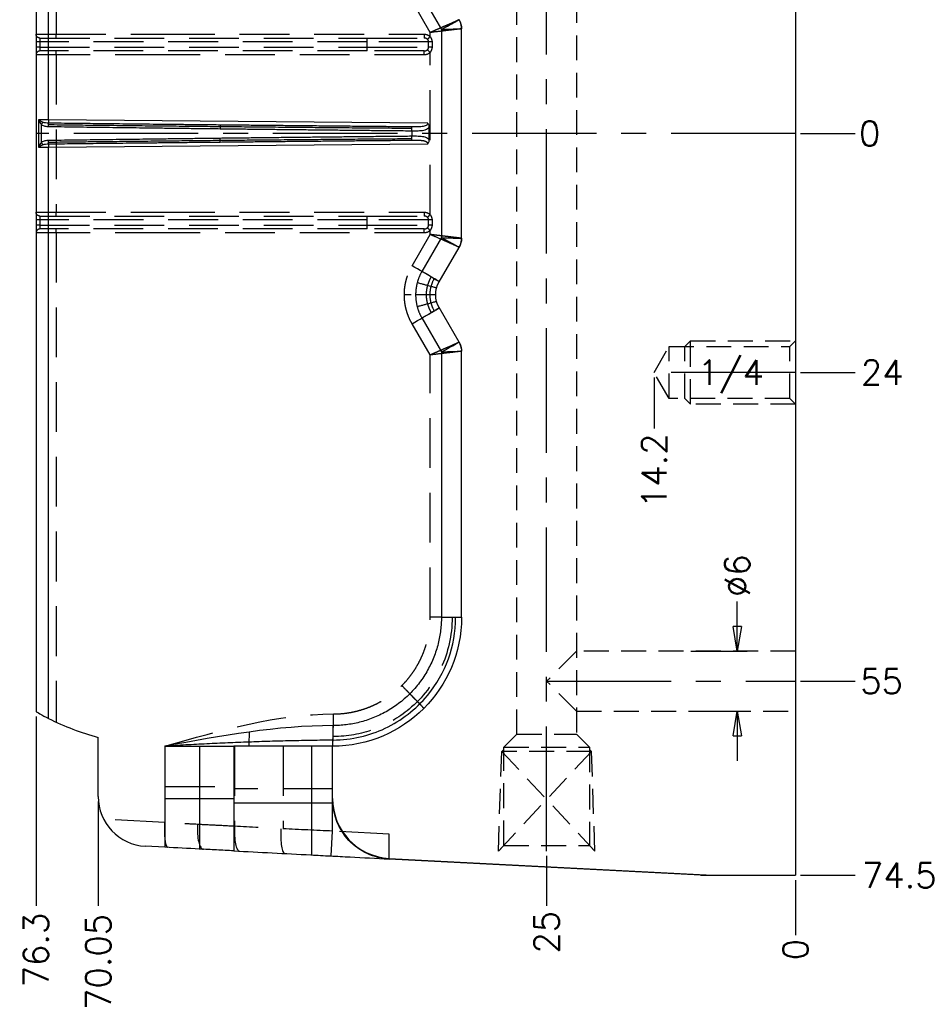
# Model space of a CAD drawing. Extents: x 2651 to 11825, y -3833 to 1075.
# Tile 413 of 656: x 5239 to 5331, y -3685 to -3586. Entities that reach past the tile are written whole.
import ezdxf
from ezdxf.enums import TextEntityAlignment as Align

# ---------------------------------------------------------------- set-up
doc = ezdxf.new("R2010")
doc.units = 0
doc.header["$LTSCALE"] = 10
for name, pattern in [('CENTER', [2, 1.25, -0.25, 0.25, -0.25]), ('DASHED', [0.75, 0.5, -0.25]), ('HIDDEN', [0.375, 0.25, -0.125])]:
    doc.linetypes.add(name, pattern=pattern)
doc.layers.get('0').update_dxf_attribs({"linetype": 'CONTINUOUS'})
doc.layers.get('Defpoints').update_dxf_attribs({"linetype": 'CONTINUOUS'})
for name, color, linetype in [('114', 7, 'CONTINUOUS'), ('CEN', 1, 'CENTER'), ('COOL', 150, 'HIDDEN'), ('DIM', 3, 'CONTINUOUS'), ('HIDDEN', 6, 'HIDDEN'), ('TEXT', 4, 'CONTINUOUS')]:
    doc.layers.add(name, color=color, linetype=linetype)
doc.styles.get("Standard").update_dxf_attribs({"font": 'romans.shx'})
doc.dimstyles.new('1-1', dxfattribs={"dimtxt": 2.5, "dimasz": 2.5, "dimexe": 1, "dimexo": 0.5, "dimtad": 0, "dimrnd": 1.38778e-17, "dimzin": 9, "dimdsep": 46, "dimtxsty": 'Standard', "dimblk": 'CLOSED', "dimcen": 0, "dimclrd": 3, "dimclre": 3, "dimclrt": 3, "dimazin": 2, "dimtfac": 0.75, "dimtofl": 0, "dimtmove": 0, "dimatfit": 3, "dimfxl": 0, "dimtolj": 1, "dimarcsym": 0})

# ---------------------------------------------------------------- blocks, each defined once
blk = doc.blocks.new('*D921')
at = {"layer": 'Defpoints', "color": 0}
for p in [(5316.986, -3597.858), (5316.986, -3597.858), (5322.986, -3597.858)]:
    blk.add_point(p, dxfattribs=at)
at = {"layer": 'DIM', "color": 3, "lineweight": -2}
blk.add_line((5317.486, -3597.858), (5322.986, -3597.858), dxfattribs=at)
at = {"layer": 'DIM', "color": 3, "insert": (5324.444, -3597.858), "char_height": 2.5, "attachment_point": 5}
blk.add_mtext('\\A1;0', dxfattribs=at)
blk = doc.blocks.new('_Closed')
at = {"color": 0, "linetype": 'ByBlock', "lineweight": -2}
for p, q in [((-1, 0.167), (0, 0)), ((-1, 0.167), (-1, -0.167)), ((0, 0), (-1, -0.167)), ((0, 0), (-1, 0))]:
    blk.add_line(p, q, dxfattribs=at)
blk = doc.blocks.new('*D922')
at = {"layer": 'Defpoints', "color": 0}
for p in [(5316.986, -3559.858), (5322.986, -3559.858), (5316.986, -3597.858)]:
    blk.add_point(p, dxfattribs=at)
at = {"layer": 'DIM', "color": 3, "lineweight": -2}
blk.add_line((5317.486, -3559.858), (5322.986, -3559.858), dxfattribs=at)
at = {"layer": 'DIM', "color": 3, "insert": (5325.635, -3559.858), "char_height": 2.5, "attachment_point": 5}
blk.add_mtext('\\A1;38', dxfattribs=at)
blk = doc.blocks.new('*D923')
at = {"layer": 'Defpoints', "color": 0}
for p in [(5316.986, -3542.858), (5322.986, -3542.858), (5316.986, -3597.858)]:
    blk.add_point(p, dxfattribs=at)
at = {"layer": 'DIM', "color": 3, "lineweight": -2}
blk.add_line((5317.486, -3542.858), (5322.986, -3542.858), dxfattribs=at)
at = {"layer": 'DIM', "color": 3, "insert": (5325.635, -3542.858), "char_height": 2.5, "attachment_point": 5}
blk.add_mtext('\\A1;55', dxfattribs=at)
blk = doc.blocks.new('*D924')
at = {"layer": 'Defpoints', "color": 0}
for p in [(5316.986, -3523.358), (5322.986, -3523.358), (5316.986, -3597.858)]:
    blk.add_point(p, dxfattribs=at)
at = {"layer": 'DIM', "color": 3, "lineweight": -2}
blk.add_line((5317.486, -3523.358), (5322.986, -3523.358), dxfattribs=at)
at = {"layer": 'DIM', "color": 3, "insert": (5327.42, -3523.358), "char_height": 2.5, "attachment_point": 5}
blk.add_mtext('\\A1;74.5', dxfattribs=at)
blk = doc.blocks.new('*D925')
at = {"layer": 'Defpoints', "color": 0}
for p in [(5316.986, -3597.858), (5316.986, -3621.858), (5322.986, -3621.858)]:
    blk.add_point(p, dxfattribs=at)
at = {"layer": 'DIM', "color": 3, "lineweight": -2}
blk.add_line((5317.486, -3621.858), (5322.986, -3621.858), dxfattribs=at)
at = {"layer": 'DIM', "color": 3, "insert": (5325.694, -3621.858), "char_height": 2.5, "attachment_point": 5}
blk.add_mtext('\\A1;24', dxfattribs=at)
blk = doc.blocks.new('*D926')
at = {"layer": 'Defpoints', "color": 0}
for p in [(5316.986, -3597.858), (5316.986, -3652.858), (5322.986, -3652.858)]:
    blk.add_point(p, dxfattribs=at)
at = {"layer": 'DIM', "color": 3, "lineweight": -2}
blk.add_line((5317.486, -3652.858), (5322.986, -3652.858), dxfattribs=at)
at = {"layer": 'DIM', "color": 3, "insert": (5325.635, -3652.858), "char_height": 2.5, "attachment_point": 5}
blk.add_mtext('\\A1;55', dxfattribs=at)
blk = doc.blocks.new('*D927')
at = {"layer": 'Defpoints', "color": 0}
for p in [(5316.986, -3597.858), (5316.986, -3672.358), (5322.986, -3672.358)]:
    blk.add_point(p, dxfattribs=at)
at = {"layer": 'DIM', "color": 3, "lineweight": -2}
blk.add_line((5317.486, -3672.358), (5322.986, -3672.358), dxfattribs=at)
at = {"layer": 'DIM', "color": 3, "insert": (5327.42, -3672.358), "char_height": 2.5, "attachment_point": 5}
blk.add_mtext('\\A1;74.5', dxfattribs=at)
blk = doc.blocks.new('*D928')
at = {"layer": 'Defpoints', "color": 0}
for p in [(5316.986, -3597.858), (5316.986, -3672.358), (5316.986, -3678.358)]:
    blk.add_point(p, dxfattribs=at)
at = {"layer": 'DIM', "color": 3, "lineweight": -2}
blk.add_line((5316.986, -3672.858), (5316.986, -3678.358), dxfattribs=at)
at = {"layer": 'DIM', "color": 3, "insert": (5316.986, -3679.816), "char_height": 2.5, "attachment_point": 5, "rotation": 90}
blk.add_mtext('\\A1;0', dxfattribs=at)
blk = doc.blocks.new('*D929')
at = {"layer": 'Defpoints', "color": 0}
for p in [(5316.986, -3597.858), (5291.986, -3669.915), (5291.986, -3675.426)]:
    blk.add_point(p, dxfattribs=at)
at = {"layer": 'DIM', "color": 3, "lineweight": -2}
blk.add_line((5291.986, -3670.415), (5291.986, -3675.426), dxfattribs=at)
at = {"layer": 'DIM', "color": 3, "insert": (5291.986, -3678.075), "char_height": 2.5, "attachment_point": 5, "rotation": 90}
blk.add_mtext('\\A1;25', dxfattribs=at)
blk = doc.blocks.new('*D930')
at = {"layer": 'Defpoints', "color": 0}
for p in [(5316.986, -3597.858), (5246.933, -3664.442), (5246.933, -3675.426)]:
    blk.add_point(p, dxfattribs=at)
at = {"layer": 'DIM', "color": 3, "lineweight": -2}
blk.add_line((5246.933, -3664.942), (5246.933, -3675.426), dxfattribs=at)
at = {"layer": 'DIM', "color": 3, "insert": (5246.933, -3681.051), "char_height": 2.5, "attachment_point": 5, "rotation": 90}
blk.add_mtext('\\A1;70.05', dxfattribs=at)
blk = doc.blocks.new('*D931')
at = {"layer": 'Defpoints', "color": 0}
for p in [(5316.986, -3597.858), (5240.682, -3655.917), (5240.682, -3675.426)]:
    blk.add_point(p, dxfattribs=at)
at = {"layer": 'DIM', "color": 3, "lineweight": -2}
blk.add_line((5240.682, -3656.417), (5240.682, -3675.426), dxfattribs=at)
at = {"layer": 'DIM', "color": 3, "insert": (5240.682, -3679.861), "char_height": 2.5, "attachment_point": 5, "rotation": 90}
blk.add_mtext('\\A1;76.3', dxfattribs=at)
blk = doc.blocks.new('*D932')
at = {"layer": 'Defpoints', "color": 0}
for p in [(5316.986, -3597.858), (5302.785, -3621.858), (5302.785, -3627.47)]:
    blk.add_point(p, dxfattribs=at)
at = {"layer": 'DIM', "color": 3, "lineweight": -2}
blk.add_line((5302.785, -3622.358), (5302.785, -3627.47), dxfattribs=at)
at = {"layer": 'DIM', "color": 3, "insert": (5302.785, -3631.726), "char_height": 2.5, "attachment_point": 5, "rotation": 90}
blk.add_mtext('\\A1;14.2', dxfattribs=at)
blk = doc.blocks.new('*D933')
at = {"layer": 'Defpoints', "color": 0}
for p in [(5305.986, -3649.858), (5305.986, -3655.858), (5311.136, -3655.858)]:
    blk.add_point(p, dxfattribs=at)
at = {"layer": 'DIM', "color": 3, "lineweight": -2}
for p, q in [((5311.136, -3647.358), (5311.136, -3644.858)), ((5306.486, -3649.858), (5312.136, -3649.858)), ((5306.486, -3655.858), (5312.136, -3655.858)), ((5311.136, -3658.358), (5311.136, -3660.858))]:
    blk.add_line(p, q, dxfattribs=at)
at = {"layer": 'DIM', "color": 3, "lineweight": -2, "xscale": 2.5, "yscale": 2.5, "zscale": 2.5}
for p, rotation in [((5311.136, -3649.858), 270), ((5311.136, -3655.858), 90)]:
    blk.add_blockref('_Closed', p, dxfattribs=dict(at, rotation=rotation))
at = {"layer": 'DIM', "color": 3, "insert": (5311.136, -3642.269), "char_height": 2.5, "attachment_point": 5, "rotation": 90}
blk.add_mtext('\\A1;%%c6', dxfattribs=at)

msp = doc.modelspace()

# ---------------------------------------------------------------- linework, layer by layer
at = {"layer": '114', "color": 7, "linetype": 'Continuous'}
for p, q in [((5316.986, -3523.358), (5316.986, -3672.358)), ((5240.684, -3539.797), (5240.684, -3655.918)), ((5283.432, -3608.383), (5283.432, -3587.333)), ((5280.194, -3598.509), (5280.194, -3597.207)), ((5281.189, -3612.755), (5283.189, -3609.29)), ((5280.841, -3614.05), (5278.823, -3614.05)), ((5283.189, -3618.811), (5281.189, -3615.346)), ((5283.432, -3646.435), (5283.432, -3619.718)), ((5246.933, -3664.442), (5246.933, -3658.507)), ((5253.638, -3659.389), (5253.638, -3669.538)), ((5257.094, -3659.389), (5257.094, -3669.719)), ((5268.365, -3659.389), (5268.365, -3670.31)), ((5270.478, -3664.655), (5270.478, -3659.389)), ((5270.478, -3664.719), (5270.478, -3664.655)), ((5253.638, -3669.538), (5251.671, -3669.435)), ((5276.165, -3670.655), (5308.652, -3672.358)), ((5307.445, -3672.358), (5276.165, -3670.719)), ((5307.445, -3672.358), (5308.652, -3672.358)), ((5308.652, -3672.358), (5316.986, -3672.358))]:
    msp.add_line(p, q, dxfattribs=at)
at = {"layer": '114', "color": 6, "linetype": 'DASHED'}
for p, q in [((5242.702, -3538.748), (5242.702, -3587.883)), ((5280.279, -3587.715), (5278.469, -3584.58)), ((5240.684, -3587.883), (5242.702, -3587.883)), ((5241.073, -3588.272), (5273.96, -3588.272)), ((5242.702, -3587.887), (5253.638, -3587.887)), ((5273.96, -3588.272), (5279.692, -3588.272)), ((5280.279, -3588.133), (5280.279, -3587.715)), ((5241.066, -3588.661), (5240.684, -3588.661)), ((5241.066, -3589.179), (5240.684, -3589.179)), ((5273.967, -3588.661), (5241.066, -3588.661)), ((5241.066, -3588.661), (5241.066, -3589.179)), ((5241.066, -3589.179), (5273.967, -3589.179)), ((5273.967, -3589.179), (5273.967, -3588.661)), ((5280.129, -3588.661), (5273.967, -3588.661)), ((5273.967, -3589.179), (5280.129, -3589.179)), ((5280.129, -3589.179), (5280.129, -3588.661)), ((5280.472, -3588.661), (5280.129, -3588.661)), ((5280.472, -3589.179), (5280.129, -3589.179)), ((5280.472, -3588.661), (5280.472, -3589.179)), ((5242.702, -3589.956), (5240.684, -3589.956)), ((5273.96, -3589.567), (5241.073, -3589.567)), ((5253.638, -3589.952), (5242.702, -3589.952)), ((5242.702, -3589.956), (5242.702, -3605.76)), ((5279.692, -3589.567), (5273.96, -3589.567)), ((5280.279, -3606.009), (5280.279, -3589.707)), ((5240.684, -3605.76), (5242.702, -3605.76)), ((5241.073, -3606.149), (5273.96, -3606.149)), ((5242.702, -3605.764), (5253.638, -3605.764)), ((5273.96, -3606.149), (5279.692, -3606.149)), ((5241.066, -3606.537), (5240.684, -3606.537)), ((5241.066, -3607.055), (5240.684, -3607.055)), ((5273.967, -3606.537), (5241.066, -3606.537)), ((5241.066, -3606.537), (5241.066, -3607.055)), ((5241.066, -3607.055), (5273.967, -3607.055)), ((5273.967, -3607.055), (5273.967, -3606.537)), ((5280.129, -3606.537), (5273.967, -3606.537)), ((5273.967, -3607.055), (5280.129, -3607.055)), ((5280.129, -3607.055), (5280.129, -3606.537)), ((5280.472, -3606.537), (5280.129, -3606.537)), ((5280.472, -3607.055), (5280.129, -3607.055)), ((5280.472, -3606.537), (5280.472, -3607.055)), ((5242.702, -3607.833), (5240.684, -3607.833)), ((5273.96, -3607.444), (5241.073, -3607.444)), ((5253.638, -3607.829), (5242.702, -3607.829)), ((5242.702, -3607.833), (5242.702, -3656.968)), ((5279.692, -3607.444), (5273.96, -3607.444)), ((5278.469, -3611.136), (5280.279, -3608.001)), ((5280.279, -3608.001), (5280.279, -3607.583)), ((5283.189, -3609.29), (5283.189, -3609.29)), ((5280.279, -3620.1), (5278.469, -3616.965)), ((5280.279, -3646.435), (5280.279, -3620.1)), ((5281.414, -3646.435), (5280.279, -3646.435)), ((5257.111, -3659.389), (5257.111, -3667.255)), ((5260.629, -3659.389), (5260.629, -3667.435)), ((5265.521, -3659.389), (5265.521, -3667.684)), ((5270.478, -3667.917), (5270.478, -3664.718)), ((5253.638, -3667.038), (5247.479, -3666.715)), ((5270.347, -3670.414), (5270.478, -3667.917)), ((5276.165, -3668.215), (5270.478, -3667.917)), ((5276.165, -3670.655), (5276.165, -3668.215))]:
    msp.add_line(p, q, dxfattribs=at)
at = {"layer": '114', "color": 253, "linetype": 'Continuous'}
for p, q in [((5241.946, -3596.488), (5241.946, -3539.115)), ((5279.448, -3583.997), (5281.414, -3587.402)), ((5281.414, -3587.402), (5281.414, -3608.313)), ((5240.919, -3596.482), (5240.919, -3599.234)), ((5241.23, -3598.732), (5241.23, -3596.984)), ((5280.034, -3596.82), (5241.946, -3596.488)), ((5278.428, -3597.579), (5278.428, -3598.137)), ((5241.946, -3599.228), (5280.034, -3598.896)), ((5241.946, -3656.601), (5241.946, -3599.228)), ((5281.414, -3608.313), (5279.448, -3611.719)), ((5279.448, -3616.382), (5281.414, -3619.787)), ((5281.414, -3619.787), (5281.414, -3646.435)), ((5281.414, -3646.435), (5283.432, -3646.435)), ((5260.552, -3659.389), (5260.552, -3669.9)), ((5276.165, -3670.655), (5276.165, -3670.719))]:
    msp.add_line(p, q, dxfattribs=at)
at = {"layer": '114', "color": 7, "linetype": 'Continuous', "extrusion": (0, 0, -1)}
for centre, radius, start, end in [((-5281.619, -3587.333), 1.814, 150, 180), ((-5281.619, -3608.383), 1.814, 180, 210), ((-5283.432, -3614.05), 2.591, 330, 30), ((-5270.478, -3646.435), 12.954, 180, 270)]:
    msp.add_arc(centre, radius, start, end, dxfattribs=at)
at = {"layer": '114', "color": 6, "linetype": 'DASHED', "extrusion": (0, 0, -1)}
for centre in [(-5241.073, -3587.883), (-5241.073, -3605.76)]:
    msp.add_arc(centre, 0.389, 270, 0, dxfattribs=at)
at = {"layer": '114', "color": 6, "linetype": 'DASHED'}
for centre in [(5241.073, -3589.956), (5241.073, -3607.833)]:
    msp.add_arc(centre, 0.389, 90, 180, dxfattribs=at)
at = {"layer": '114', "color": 7, "linetype": 'Continuous'}
for centre, radius, start, end in [((5253.638, -3633.481), 25.908, 243.17231, 255), ((5251.933, -3664.442), 5, 180, 267)]:
    msp.add_arc(centre, radius, start, end, dxfattribs=at)
at = {"layer": '114', "color": 6, "linetype": 'DASHED'}
for centre, major_axis, ratio, start_param, end_param in [((5281.619, -3587.333), (1.814, 0), 0.999975, 0, 0.523564), ((5273.96, -3588.661), (0, -0.389), 0.017452, 1.570796, 3.141593), ((5280.289, -3588.133), (-0.28, -0.27), 0.01818, 4.731227, 6.093346), ((5273.96, -3589.179), (0, 0.389), 0.017452, 3.141593, 4.712389), ((5280.289, -3589.707), (-0.28, 0.27), 0.01818, 0.189839, 1.551958), ((5273.96, -3606.537), (0, -0.389), 0.017452, 1.570796, 3.141593), ((5280.289, -3606.009), (-0.28, -0.27), 0.01818, 4.731227, 6.093346), ((5273.96, -3607.055), (0, -0.389), 0.017452, 0, 1.570796), ((5280.289, -3607.583), (-0.28, 0.27), 0.01818, 0.189839, 1.551958), ((5281.619, -3608.383), (1.814, 0), 0.999975, 5.759622, 6.283185), ((5281.619, -3608.383), (-1.814, 0), 0.999975, 2.618029, 3.141591), ((5278.384, -3611.136), (2.805, -1.619), 0.013092, 0, 1.548124), ((5278.384, -3616.965), (2.805, 1.619), 0.013092, 4.735061, 6.283185), ((5281.619, -3619.718), (1.814, 0), 0.999975, 0.167787, 0.523564), ((5270.478, -3656.151), (0, -3.239), 0.026177, 0, 1.570796), ((5257.628, -3667.244), (0.131, 2.497), 0.290918, 1.586042, 3.141593), ((5261.27, -3667.435), (0.131, 2.497), 0.255919, 1.584208, 3.141593), ((5265.825, -3667.673), (0.131, 2.497), 0.216894, 1.582163, 3.141593)]:
    msp.add_ellipse(centre, major_axis=major_axis, ratio=ratio, start_param=start_param, end_param=end_param, dxfattribs=at)
at = {"layer": '114', "color": 253, "linetype": 'Continuous'}
for centre, major_axis, ratio, start_param, end_param in [((5241.224, -3596.984), (-0.196, -0.335), 0.015063, 1.579612, 2.420246), ((5241.956, -3596.488), (0.003, 0.389), 0.026176, 1.571025, 2.59478), ((5241.939, -3597.152), (-0.005, -0.389), 0.017451, 1.571041, 2.594895), ((5278.421, -3597.579), (-0.004, -0.389), 0.017452, 1.570966, 3.031118), ((5278.421, -3598.137), (-0.004, 0.389), 0.017452, 3.252068, 4.71222), ((5241.224, -3598.732), (-0.196, 0.335), 0.015063, 3.86294, 4.703573), ((5241.956, -3599.228), (0.003, -0.389), 0.026176, 3.688406, 4.712161), ((5241.939, -3598.564), (-0.005, 0.389), 0.017451, 3.68829, 4.712144), ((5279.394, -3611.719), (1.795, -1.036), 0.013092, 0, 1.548124), ((5279.394, -3616.382), (1.795, 1.036), 0.013092, 4.735061, 6.283185), ((5270.478, -3657.317), (0, -2.073), 0.026177, 0, 1.570796)]:
    msp.add_ellipse(centre, major_axis=major_axis, ratio=ratio, start_param=start_param, end_param=end_param, dxfattribs=at)
at = {"layer": '114', "color": 7, "linetype": 'Continuous'}
msp.add_ellipse((5276.478, -3664.655), major_axis=(0, 6.008), ratio=0.998626, start_param=1.570796, end_param=3.089305, dxfattribs=at)
at = {"layer": '114', "color": 6, "linetype": 'DASHED'}
for points, knots in [([(5283.189, -3586.426), (5283.172, -3586.437), (5283.137, -3586.458), (5282.841, -3586.594), (5282.419, -3586.783), (5281.922, -3587.001), (5281.521, -3587.177), (5281.184, -3587.323), (5280.93, -3587.433), (5280.623, -3587.566), (5280.399, -3587.663), (5280.279, -3587.715)], [0, 0, 0, 0, 0.159706, 0.32582, 0.498459, 0.617437, 0.748866, 0.796103, 0.853706, 0.921673, 1, 1, 1, 1]), ([(5283.432, -3587.331), (5283.435, -3587.337), (5283.351, -3587.345), (5283.037, -3587.385), (5282.804, -3587.413), (5282.223, -3587.484), (5281.874, -3587.525), (5281.11, -3587.617), (5280.695, -3587.666), (5280.279, -3587.715)], [0, 0, 0, 0, 0.25, 0.25, 0.5, 0.5, 0.75, 0.75, 1, 1, 1, 1]), ([(5241.074, -3588.272), (5241.069, -3588.271), (5241.069, -3588.314), (5241.067, -3588.458), (5241.066, -3588.559), (5241.066, -3588.661)], [0, 0, 0, 0, 0.5, 0.5, 1, 1, 1, 1]), ([(5242.714, -3588.272), (5242.708, -3588.273), (5242.707, -3588.231), (5242.704, -3588.088), (5242.702, -3587.988), (5242.702, -3587.887)], [0, 0, 0, 0, 0.5, 0.5, 1, 1, 1, 1]), ([(5279.682, -3587.883), (5279.794, -3587.883), (5279.903, -3587.905), (5280.108, -3587.99), (5280.202, -3588.053), (5280.279, -3588.133)], [0, 0, 0, 0, 0.5, 0.5, 1, 1, 1, 1]), ([(5279.682, -3587.883), (5279.682, -3587.985), (5279.683, -3588.086), (5279.687, -3588.23), (5279.688, -3588.273), (5279.693, -3588.272)], [0, 0, 0, 0, 0.5, 0.5, 1, 1, 1, 1]), ([(5241.066, -3589.179), (5241.066, -3589.281), (5241.067, -3589.382), (5241.069, -3589.526), (5241.069, -3589.568), (5241.074, -3589.567)], [0, 0, 0, 0, 0.5, 0.5, 1, 1, 1, 1]), ([(5242.702, -3589.952), (5242.702, -3589.851), (5242.704, -3589.751), (5242.707, -3589.609), (5242.708, -3589.566), (5242.714, -3589.567)], [0, 0, 0, 0, 0.5, 0.5, 1, 1, 1, 1]), ([(5241.074, -3606.149), (5241.069, -3606.148), (5241.069, -3606.19), (5241.067, -3606.334), (5241.066, -3606.435), (5241.066, -3606.537)], [0, 0, 0, 0, 0.5, 0.5, 1, 1, 1, 1]), ([(5242.714, -3606.149), (5242.708, -3606.15), (5242.707, -3606.107), (5242.704, -3605.965), (5242.702, -3605.865), (5242.702, -3605.764)], [0, 0, 0, 0, 0.5, 0.5, 1, 1, 1, 1]), ([(5279.682, -3605.76), (5279.794, -3605.76), (5279.903, -3605.782), (5280.108, -3605.866), (5280.202, -3605.93), (5280.279, -3606.009)], [0, 0, 0, 0, 0.5, 0.5, 1, 1, 1, 1]), ([(5279.682, -3605.76), (5279.682, -3605.862), (5279.683, -3605.963), (5279.687, -3606.107), (5279.688, -3606.15), (5279.693, -3606.148)], [0, 0, 0, 0, 0.5, 0.5, 1, 1, 1, 1]), ([(5241.066, -3607.055), (5241.066, -3607.157), (5241.067, -3607.258), (5241.069, -3607.402), (5241.069, -3607.445), (5241.074, -3607.444)], [0, 0, 0, 0, 0.5, 0.5, 1, 1, 1, 1]), ([(5242.702, -3607.829), (5242.702, -3607.727), (5242.704, -3607.627), (5242.707, -3607.485), (5242.708, -3607.443), (5242.714, -3607.444)], [0, 0, 0, 0, 0.5, 0.5, 1, 1, 1, 1]), ([(5283.189, -3609.29), (5283.192, -3609.284), (5283.116, -3609.248), (5282.827, -3609.116), (5282.612, -3609.019), (5282.075, -3608.782), (5281.753, -3608.64), (5281.047, -3608.333), (5280.664, -3608.167), (5280.279, -3608.001)], [0, 0, 0, 0, 0.25, 0.25, 0.5, 0.5, 0.75, 0.75, 1, 1, 1, 1]), ([(5283.432, -3608.383), (5283.413, -3608.38), (5283.374, -3608.373), (5283.053, -3608.333), (5282.595, -3608.277), (5282.057, -3608.212), (5281.623, -3608.161), (5281.258, -3608.117), (5280.983, -3608.084), (5280.651, -3608.045), (5280.408, -3608.016), (5280.279, -3608.001)], [0, 0, 0, 0, 0.159706, 0.32582, 0.498459, 0.617437, 0.748866, 0.796103, 0.853706, 0.921673, 1, 1, 1, 1]), ([(5283.189, -3618.811), (5283.172, -3618.822), (5283.137, -3618.843), (5282.841, -3618.979), (5282.419, -3619.168), (5281.922, -3619.386), (5281.521, -3619.562), (5281.184, -3619.708), (5280.93, -3619.818), (5280.623, -3619.951), (5280.399, -3620.048), (5280.279, -3620.1)], [0, 0, 0, 0, 0.159706, 0.32582, 0.498459, 0.617437, 0.748866, 0.796103, 0.853706, 0.921673, 1, 1, 1, 1]), ([(5283.432, -3619.716), (5283.435, -3619.722), (5283.351, -3619.73), (5283.037, -3619.77), (5282.804, -3619.798), (5282.223, -3619.869), (5281.874, -3619.91), (5281.11, -3620.002), (5280.695, -3620.051), (5280.279, -3620.1)], [0, 0, 0, 0, 0.25, 0.25, 0.5, 0.5, 0.75, 0.75, 1, 1, 1, 1]), ([(5282.502, -3646.435), (5282.466, -3648.295), (5281.736, -3651.649), (5278.653, -3655.672), (5274.656, -3657.94), (5271.972, -3658.412), (5270.539, -3658.429)], [0, 0, 0, 0, 0.279371, 0.55888, 0.779346, 1, 1, 1, 1]), ([(5253.924, -3669.553), (5253.817, -3669.547), (5253.723, -3669.279), (5253.617, -3668.369), (5253.605, -3667.73), (5253.637, -3667.074)], [0, 0, 0, 0, 0.5, 0.5, 1, 1, 1, 1]), ([(5260.636, -3667.435), (5260.631, -3667.435), (5260.627, -3667.434), (5260.622, -3667.434), (5260.013, -3667.403), (5259.399, -3667.372), (5258.787, -3667.341), (5258.18, -3667.31), (5257.574, -3667.279), (5256.97, -3667.247), (5256.37, -3667.216), (5255.772, -3667.185), (5255.174, -3667.154), (5254.662, -3667.128), (5254.15, -3667.101), (5253.645, -3667.074), (5253.64, -3667.074), (5253.635, -3667.074), (5253.631, -3667.074)], [0, 0, 0, 0, 0.000008, 0.000008, 0.000008, 0.262006, 0.262006, 0.262006, 0.521681, 0.521681, 0.521681, 0.779171, 0.779171, 0.779171, 0.999872, 0.999872, 0.999872, 1, 1, 1, 1]), ([(5270.478, -3667.917), (5268.805, -3667.842), (5267.137, -3667.764), (5263.862, -3667.604), (5262.246, -3667.521), (5260.629, -3667.435)], [0, 0, 0, 0, 0.5, 0.5, 1, 1, 1, 1])]:
    msp.add_open_spline(points, degree=3, knots=knots, dxfattribs=at)
at = {"layer": '114', "color": 253, "linetype": 'Continuous'}
for points, knots in [([(5281.414, -3587.402), (5281.686, -3587.256), (5282.156, -3587.004), (5282.618, -3586.753), (5282.867, -3586.615), (5283.014, -3586.533), (5283.116, -3586.474), (5283.179, -3586.436), (5283.186, -3586.43), (5283.189, -3586.426)], [0, 0, 0, 0, 0.288726, 0.498665, 0.603484, 0.706026, 0.806291, 0.904282, 1, 1, 1, 1]), ([(5241.946, -3596.488), (5241.743, -3596.487), (5241.542, -3596.485), (5241.188, -3596.483), (5241.034, -3596.482), (5240.919, -3596.482)], [0, 0, 0, 0, 0.502999, 0.502999, 1, 1, 1, 1]), ([(5241.23, -3596.984), (5241.338, -3597.047), (5241.455, -3597.086), (5241.698, -3597.138), (5241.822, -3597.15), (5241.946, -3597.152)], [0, 0, 0, 0, 0.5, 0.5, 1, 1, 1, 1]), ([(5241.948, -3596.82), (5241.843, -3596.819), (5241.738, -3596.812), (5241.543, -3596.786), (5241.453, -3596.766), (5241.374, -3596.734)], [0, 0, 0, 0, 0.5, 0.5, 1, 1, 1, 1]), ([(5280.034, -3596.82), (5280.034, -3596.864), (5280.021, -3596.908), (5279.967, -3596.988), (5279.924, -3597.025), (5279.821, -3597.083), (5279.758, -3597.107), (5279.622, -3597.142), (5279.548, -3597.155), (5279.313, -3597.184), (5279.143, -3597.19), (5278.79, -3597.195), (5278.606, -3597.194), (5278.426, -3597.192)], [0, 0, 0, 0, 0.119733, 0.119733, 0.245486, 0.245486, 0.371238, 0.371238, 0.49699, 0.49699, 0.748495, 0.748495, 1, 1, 1, 1]), ([(5278.428, -3597.579), (5278.641, -3597.58), (5278.856, -3597.581), (5279.27, -3597.567), (5279.469, -3597.553), (5279.744, -3597.494), (5279.83, -3597.468), (5279.99, -3597.395), (5280.063, -3597.349), (5280.149, -3597.264), (5280.172, -3597.237), (5280.194, -3597.207)], [0, 0, 0, 0, 0.311496, 0.311496, 0.622991, 0.622991, 0.778739, 0.778739, 0.934487, 0.934487, 1, 1, 1, 1]), ([(5280.194, -3598.509), (5280.173, -3598.479), (5280.149, -3598.452), (5280.064, -3598.368), (5279.991, -3598.321), (5279.831, -3598.248), (5279.743, -3598.222), (5279.469, -3598.163), (5279.267, -3598.149), (5278.855, -3598.135), (5278.644, -3598.135), (5278.428, -3598.137)], [0, 0, 0, 0, 0.065115, 0.065115, 0.220929, 0.220929, 0.376743, 0.376743, 0.688372, 0.688372, 1, 1, 1, 1]), ([(5240.919, -3599.234), (5241.034, -3599.234), (5241.188, -3599.233), (5241.542, -3599.23), (5241.743, -3599.229), (5241.946, -3599.228)], [0, 0, 0, 0, 0.497001, 0.497001, 1, 1, 1, 1]), ([(5241.946, -3598.564), (5241.822, -3598.566), (5241.699, -3598.578), (5241.458, -3598.629), (5241.338, -3598.669), (5241.23, -3598.732)], [0, 0, 0, 0, 0.5, 0.5, 1, 1, 1, 1]), ([(5241.374, -3598.982), (5241.453, -3598.95), (5241.545, -3598.93), (5241.739, -3598.904), (5241.842, -3598.897), (5241.948, -3598.896)], [0, 0, 0, 0, 0.5, 0.5, 1, 1, 1, 1]), ([(5281.414, -3608.313), (5281.722, -3608.324), (5282.255, -3608.341), (5282.779, -3608.36), (5283.063, -3608.369), (5283.23, -3608.375), (5283.347, -3608.379), (5283.419, -3608.382), (5283.428, -3608.383), (5283.432, -3608.383)], [0, 0, 0, 0, 0.288726, 0.498665, 0.603484, 0.706026, 0.806291, 0.904282, 1, 1, 1, 1]), ([(5281.414, -3619.787), (5281.686, -3619.641), (5282.156, -3619.389), (5282.618, -3619.138), (5282.867, -3619), (5283.014, -3618.918), (5283.116, -3618.859), (5283.179, -3618.821), (5283.186, -3618.815), (5283.189, -3618.811)], [0, 0, 0, 0, 0.288726, 0.498665, 0.603484, 0.706026, 0.806291, 0.904282, 1, 1, 1, 1])]:
    msp.add_open_spline(points, degree=3, knots=knots, dxfattribs=at)
for points, weights in [([(5281.414, -3587.402), (5281.682, -3587.393), (5281.949, -3587.384), (5282.44, -3587.368), (5282.665, -3587.36), (5283.037, -3587.347), (5283.186, -3587.342), (5283.382, -3587.335), (5283.434, -3587.336), (5283.432, -3587.33)], [1, 1.00000000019, 0.999999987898, 0.999999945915, 0.99999991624, 0.99999985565, 0.999999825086, 0.999999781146, 0.999999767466, 0.999999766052]), ([(5281.414, -3608.313), (5281.651, -3608.44), (5281.886, -3608.566), (5282.319, -3608.8), (5282.517, -3608.908), (5282.845, -3609.088), (5282.975, -3609.161), (5283.147, -3609.259), (5283.191, -3609.286), (5283.189, -3609.29)], [1, 1, 0.999999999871, 0.999999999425, 0.999999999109, 0.999999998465, 0.99999999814, 0.999999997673, 0.999999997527, 0.999999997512]), ([(5281.414, -3619.787), (5281.682, -3619.778), (5281.949, -3619.769), (5282.44, -3619.753), (5282.665, -3619.745), (5283.037, -3619.732), (5283.186, -3619.727), (5283.382, -3619.72), (5283.434, -3619.721), (5283.432, -3619.715)], [1, 1.00000000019, 0.999999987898, 0.999999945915, 0.99999991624, 0.99999985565, 0.999999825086, 0.999999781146, 0.999999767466, 0.999999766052])]:
    msp.add_rational_spline(points, weights, degree=3, knots=[0, 0, 0, 0, 0.2515, 0.2515, 0.503, 0.503, 0.754499, 0.754499, 1, 1, 1, 1], dxfattribs=at)
at = {"layer": '114', "color": 6, "linetype": 'DASHED'}
for points, degree in [([(5242.702, -3587.887), (5242.702, -3587.886), (5242.702, -3587.885), (5242.702, -3587.883)], 3), ([(5253.638, -3587.883), (5262.319, -3587.883), (5271.001, -3587.883), (5279.682, -3587.883)], 3), ([(5253.638, -3587.883), (5253.638, -3587.887)], 1), ([(5280.013, -3588.397), (5279.931, -3588.316), (5279.813, -3588.272), (5279.692, -3588.272)], 3), ([(5280.129, -3588.661), (5280.129, -3588.562), (5280.086, -3588.468), (5280.013, -3588.397)], 3), ([(5280.279, -3588.133), (5280.401, -3588.274), (5280.472, -3588.464), (5280.472, -3588.661)], 3), ([(5279.692, -3589.567), (5279.813, -3589.567), (5279.931, -3589.523), (5280.013, -3589.443)], 3), ([(5280.013, -3589.443), (5280.086, -3589.372), (5280.129, -3589.278), (5280.129, -3589.179)], 3), ([(5280.472, -3589.179), (5280.472, -3589.376), (5280.4, -3589.566), (5280.279, -3589.707)], 3), ([(5242.702, -3589.952), (5242.702, -3589.953), (5242.702, -3589.955), (5242.702, -3589.956)], 3), ([(5253.638, -3589.952), (5253.638, -3589.956)], 1), ([(5279.682, -3589.956), (5271.001, -3589.956), (5262.319, -3589.956), (5253.638, -3589.956)], 3), ([(5280.279, -3589.707), (5280.125, -3589.866), (5279.905, -3589.956), (5279.682, -3589.956)], 3), ([(5242.702, -3605.764), (5242.702, -3605.763), (5242.702, -3605.761), (5242.702, -3605.76)], 3), ([(5253.638, -3605.76), (5262.319, -3605.76), (5271.001, -3605.76), (5279.682, -3605.76)], 3), ([(5253.638, -3605.76), (5253.638, -3605.764)], 1), ([(5280.013, -3606.273), (5279.931, -3606.193), (5279.813, -3606.149), (5279.692, -3606.149)], 3), ([(5280.129, -3606.537), (5280.129, -3606.439), (5280.086, -3606.344), (5280.013, -3606.273)], 3), ([(5280.279, -3606.009), (5280.401, -3606.151), (5280.472, -3606.341), (5280.472, -3606.537)], 3), ([(5279.692, -3607.444), (5279.813, -3607.444), (5279.931, -3607.399), (5280.013, -3607.319)], 3), ([(5280.013, -3607.319), (5280.086, -3607.249), (5280.129, -3607.154), (5280.129, -3607.055)], 3), ([(5280.472, -3607.055), (5280.472, -3607.253), (5280.4, -3607.442), (5280.279, -3607.583)], 3), ([(5242.702, -3607.829), (5242.702, -3607.83), (5242.702, -3607.831), (5242.702, -3607.833)], 3), ([(5253.638, -3607.829), (5253.638, -3607.833)], 1), ([(5279.682, -3607.833), (5271.001, -3607.833), (5262.319, -3607.833), (5253.638, -3607.833)], 3), ([(5280.279, -3607.583), (5280.125, -3607.742), (5279.905, -3607.833), (5279.682, -3607.833)], 3), ([(5280.395, -3615.839), (5279.43, -3614.02), (5280.395, -3612.262)], 2), ([(5278.381, -3614.05), (5278.044, -3614.05), (5277.661, -3614.05)], 2), ([(5277.413, -3653.286), (5279.527, -3655.409), (5279.638, -3655.595)], 2), ([(5253.638, -3659.389), (5259.28, -3657.77), (5264.921, -3656.151), (5270.563, -3656.151)], 3), ([(5253.638, -3663.436), (5257.109, -3663.436), (5260.629, -3663.436)], 2), ([(5270.478, -3663.679), (5265.436, -3663.679), (5260.629, -3663.679)], 2)]:
    msp.add_open_spline(points, degree=degree, dxfattribs=at)
for points, weights, degree in [([(5279.682, -3589.956), (5279.682, -3589.567), (5279.692, -3589.567)], [1, 0.70710680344, 1], 2), ([(5279.682, -3607.833), (5279.682, -3607.444), (5279.692, -3607.444)], [1, 0.70710680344, 1], 2), ([(5278.469, -3616.965), (5277.402, -3615.117), (5277.402, -3612.984), (5278.469, -3611.136)], [1, 0.910683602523, 0.910683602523, 1], 3), ([(5270.563, -3656.151), (5276.254, -3656.151), (5280.279, -3652.127), (5280.279, -3646.435)], [1, 0.804737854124, 0.804737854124, 1], 3)]:
    msp.add_rational_spline(points, weights, degree=degree, dxfattribs=at)
at = {"layer": '114', "color": 7, "linetype": 'Continuous'}
for points, degree in [([(5241.374, -3596.734), (5241.188, -3596.659), (5241.025, -3596.571), (5240.919, -3596.482)], 3), ([(5240.919, -3596.482), (5240.988, -3596.658), (5241.103, -3596.834), (5241.23, -3596.984)], 3), ([(5241.948, -3596.961), (5260.188, -3597.174), (5278.429, -3597.32)], 2), ([(5259.17, -3597.005), (5259.173, -3597.109), (5259.17, -3597.375)], 2), ([(5278.429, -3598.396), (5260.188, -3598.541), (5241.948, -3598.755)], 2), ([(5259.17, -3598.711), (5259.173, -3598.607), (5259.17, -3598.34)], 2), ([(5241.23, -3598.732), (5241.103, -3598.882), (5240.988, -3599.058), (5240.919, -3599.234)], 3), ([(5240.919, -3599.234), (5241.025, -3599.146), (5241.188, -3599.057), (5241.374, -3598.982)], 3), ([(5280.93, -3613.38), (5280.727, -3613.312), (5278.965, -3612.839)], 2), ([(5280.68, -3612.44), (5280.25, -3613.191), (5280.246, -3614.05)], 2), ([(5280.246, -3614.05), (5280.252, -3614.917), (5280.68, -3615.661)], 2), ([(5280.93, -3614.721), (5280.727, -3614.789), (5278.965, -3615.262)], 2), ([(5283.189, -3618.811), (5283.432, -3619.232), (5283.432, -3619.718)], 2), ([(5278.214, -3654.117), (5279.567, -3655.476), (5279.638, -3655.595)], 2), ([(5262.085, -3657.965), (5262.081, -3659.295), (5262.048, -3659.389)], 2), ([(5270.517, -3658.782), (5262.055, -3658.868), (5253.638, -3659.389)], 2), ([(5253.638, -3659.389), (5255.942, -3659.389), (5258.246, -3659.389), (5260.552, -3659.389)], 3), ([(5260.552, -3659.389), (5260.557, -3659.389), (5260.562, -3659.389), (5260.567, -3659.389)], 3), ([(5270.478, -3659.389), (5267.143, -3659.389), (5263.863, -3659.389), (5260.567, -3659.389)], 3), ([(5260.552, -3664.676), (5257.085, -3664.676), (5253.638, -3664.676)], 2), ([(5260.552, -3665.088), (5265.476, -3665.088), (5270.51, -3665.088)], 2)]:
    msp.add_open_spline(points, degree=degree, dxfattribs=at)
at = {"layer": '114', "color": 253, "linetype": 'Continuous'}
for points, weights in [([(5241.946, -3597.152), (5253.096, -3597.308), (5265.452, -3597.453), (5278.428, -3597.579)], [1, 0.984198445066, 0.984198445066, 1]), ([(5278.428, -3598.137), (5265.452, -3598.263), (5253.096, -3598.408), (5241.946, -3598.564)], [1, 0.984198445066, 0.984198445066, 1]), ([(5279.448, -3611.719), (5279.036, -3612.432), (5278.823, -3613.227), (5278.823, -3614.05)], [1, 0.977283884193, 0.977283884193, 1]), ([(5278.823, -3614.05), (5278.823, -3614.874), (5279.036, -3615.669), (5279.448, -3616.382)], [1, 0.977283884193, 0.977283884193, 1]), ([(5281.414, -3646.435), (5281.414, -3652.81), (5276.907, -3657.317), (5270.533, -3657.317)], [1, 0.804737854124, 0.804737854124, 1])]:
    msp.add_rational_spline(points, weights, degree=3, dxfattribs=at)
at = {"layer": '114', "color": 7, "linetype": 'Continuous'}
for points in [[(5278.426, -3597.192), (5265.451, -3597.073), (5253.097, -3596.947), (5241.948, -3596.82)], [(5241.948, -3598.896), (5253.097, -3598.769), (5265.451, -3598.643), (5278.426, -3598.523)]]:
    msp.add_rational_spline(points, [1, 0.984198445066, 0.984198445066, 1], degree=3, dxfattribs=at)
for points, knots in [([(5280.194, -3597.207), (5280.194, -3597.203), (5280.194, -3597.193), (5280.193, -3597.175), (5280.191, -3597.143), (5280.182, -3597.081), (5280.155, -3596.991), (5280.103, -3596.896), (5280.055, -3596.843), (5280.034, -3596.82)], [0, 0, 0, 0, 0.032419, 0.064874, 0.129021, 0.254719, 0.499697, 0.782393, 1, 1, 1, 1]), ([(5280.034, -3598.896), (5280.056, -3598.872), (5280.103, -3598.818), (5280.154, -3598.723), (5280.182, -3598.634), (5280.191, -3598.572), (5280.193, -3598.54), (5280.194, -3598.522), (5280.194, -3598.513), (5280.194, -3598.509)], [0, 0, 0, 0, 0.224706, 0.499893, 0.748161, 0.873137, 0.936338, 0.968177, 1, 1, 1, 1]), ([(5270.517, -3658.775), (5272.434, -3658.735), (5275.887, -3657.975), (5280.023, -3654.79), (5282.345, -3650.67), (5282.823, -3647.909), (5282.837, -3646.435)], [0, 0, 0, 0, 0.279831, 0.559469, 0.779757, 1, 1, 1, 1]), ([(5240.682, -3655.917), (5240.686, -3655.92), (5240.841, -3656.01), (5241.315, -3656.273), (5241.626, -3656.439), (5241.946, -3656.601)], [0, 0, 0, 0, 0.5, 0.5, 1, 1, 1, 1]), ([(5276.165, -3670.719), (5275.399, -3670.678), (5274.657, -3670.494), (5273.274, -3669.855), (5272.648, -3669.405), (5271.083, -3667.754), (5270.478, -3666.251), (5270.478, -3664.719)], [0, 0, 0, 0, 0.25, 0.25, 0.5, 0.5, 1, 1, 1, 1]), ([(5260.552, -3669.9), (5259.973, -3669.87), (5259.395, -3669.84), (5258.818, -3669.81), (5258.241, -3669.779), (5257.664, -3669.749), (5257.088, -3669.719), (5255.937, -3669.659), (5254.787, -3669.598), (5253.638, -3669.538)], [0, 0, 0, 0, 0.250117, 0.250117, 0.250117, 0.50023, 0.50023, 0.50023, 1, 1, 1, 1]), ([(5260.552, -3669.9), (5263.129, -3670.035), (5265.699, -3670.17), (5268.954, -3670.341), (5269.607, -3670.375), (5270.917, -3670.444), (5271.574, -3670.478), (5273.541, -3670.581), (5274.853, -3670.65), (5276.165, -3670.719)], [0, 0, 0, 0, 0.5, 0.5, 0.625, 0.625, 0.75, 0.75, 1, 1, 1, 1])]:
    msp.add_open_spline(points, degree=3, knots=knots, dxfattribs=at)
msp.add_rational_spline([(5278.426, -3598.523), (5278.609, -3598.522), (5278.789, -3598.521), (5279.14, -3598.526), (5279.313, -3598.532), (5279.547, -3598.561), (5279.623, -3598.574), (5279.759, -3598.609), (5279.821, -3598.633), (5279.925, -3598.692), (5279.967, -3598.728), (5280.021, -3598.808), (5280.034, -3598.852), (5280.034, -3598.896)], [0.999996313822, 0.999996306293, 0.999996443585, 0.999996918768, 0.999997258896, 0.999997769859, 0.999997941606, 0.999998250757, 0.999998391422, 0.9999986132, 0.99999869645, 0.999998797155, 0.999998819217, 0.999998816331], degree=3, knots=[0, 0, 0, 0, 0.251515, 0.251515, 0.50303, 0.50303, 0.628787, 0.628787, 0.754544, 0.754544, 0.880302, 0.880302, 1, 1, 1, 1], dxfattribs=at)
at = {"layer": '114', "color": 253, "linetype": 'Continuous'}
msp.add_open_spline([(5270.533, -3657.317), (5264.901, -3657.317), (5259.27, -3658.353), (5253.638, -3659.389)], degree=3, dxfattribs=at)
at = {"layer": 'CEN'}
for p, q in [((5316.986, -3597.858), (5240.684, -3597.858)), ((5316.986, -3621.858), (5302.785, -3621.858))]:
    msp.add_line(p, q, dxfattribs=at)
at = {"layer": 'COOL', "color": 1, "linetype": 'CENTER'}
for p, q in [((5291.986, -3669.915), (5291.986, -3537.52)), ((5291.986, -3652.858), (5316.986, -3652.858))]:
    msp.add_line(p, q, dxfattribs=at)
at = {"layer": 'COOL'}
for p, q in [((5294.986, -3649.858), (5291.986, -3652.858)), ((5316.986, -3649.858), (5294.986, -3649.858)), ((5294.986, -3655.858), (5291.986, -3652.858)), ((5294.986, -3655.858), (5316.986, -3655.858))]:
    msp.add_line(p, q, dxfattribs=at)
for points in [[(5288.986, -3658.197), (5288.986, -3539.252), (5291.986, -3537.52), (5294.986, -3539.252), (5294.986, -3658.197)], [(5287.686, -3659.497), (5288.986, -3658.197), (5294.986, -3658.197), (5296.286, -3659.497)], [(5287.136, -3669.915), (5287.477, -3659.915), (5287.686, -3659.706)], [(5287.686, -3669.365), (5287.686, -3659.497), (5296.286, -3659.497), (5296.286, -3669.365)], [(5296.836, -3669.915), (5296.495, -3659.915), (5296.286, -3659.706)], [(5287.136, -3669.915), (5296.495, -3659.915), (5287.477, -3659.915), (5296.836, -3669.915)], [(5287.136, -3669.915), (5287.686, -3669.365), (5296.286, -3669.365), (5296.836, -3669.915)]]:
    msp.add_lwpolyline(points, dxfattribs=at)
at = {"layer": 'HIDDEN'}
for points in [[(5306.448, -3625.033), (5305.873, -3624.458), (5305.873, -3619.258), (5306.448, -3618.683)], [(5316.986, -3625.033), (5306.448, -3625.033), (5306.448, -3618.683), (5316.986, -3618.683)], [(5316.986, -3625.033), (5316.411, -3624.458), (5316.411, -3619.258), (5316.986, -3618.683)], [(5304.286, -3624.458), (5302.785, -3621.858), (5304.286, -3619.258)], [(5316.411, -3624.458), (5304.286, -3624.458), (5304.286, -3619.258), (5316.411, -3619.258)]]:
    msp.add_lwpolyline(points, dxfattribs=at)

# ---------------------------------------------------------------- texts
at = {"layer": 'TEXT'}
msp.add_text('1/4', height=2.5, dxfattribs=at).set_placement((5313.811, -3621.858), align=Align.MIDDLE_RIGHT)

# ---------------------------------------------------------------- dimensions: what is measured, and where the dimension line sits
at = {"layer": 'DIM'}
for feature_location, offset, dtype, origin, picture, middle in [((5316.986, -3523.358), (6, 0), 0, (5316.986, -3597.858), '*D924', (5327.42, -3523.358)), ((5316.986, -3542.858), (6, 0), 0, (5316.986, -3597.858), '*D923', (5325.635, -3542.858)), ((5316.986, -3559.858), (6, 0), 0, (5316.986, -3597.858), '*D922', (5325.635, -3559.858)), ((5316.985875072, -3597.857951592), (6, 0), 0, (5316.985875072, -3597.857951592), '*D921', (5324.444208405, -3597.857951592)), ((5240.682, -3655.917), (0, -19.509), 1, (5316.986, -3597.858), '*D931', (5240.682, -3679.861)), ((5246.933, -3664.442), (0, -10.985), 1, (5316.986, -3597.858), '*D930', (5246.933, -3681.051)), ((5291.986, -3669.915), (0, -5.511), 1, (5316.986, -3597.858), '*D929', (5291.986, -3678.075)), ((5302.785, -3621.858), (0, -5.612), 1, (5316.986, -3597.858), '*D932', (5302.785, -3631.726)), ((5316.985875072, -3672.357951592), (0, -6), 1, (5316.985875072, -3597.857951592), '*D928', (5316.985875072, -3679.816284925)), ((5316.986, -3621.858), (6, 0), 0, (5316.986, -3597.858), '*D925', (5325.694, -3621.858)), ((5316.986, -3652.858), (6, 0), 0, (5316.986, -3597.858), '*D926', (5325.635, -3652.858)), ((5316.986, -3672.358), (6, 0), 0, (5316.986, -3597.858), '*D927', (5327.42, -3672.358))]:
    dim = msp.add_ordinate_dim(feature_location=feature_location, offset=offset, dtype=dtype, origin=origin, dimstyle='1-1', dxfattribs=at)
    dim.commit()
    dim.dimension.update_dxf_attribs({"geometry": picture, "text_midpoint": middle})
dim = msp.add_linear_dim(base=(5311.136, -3655.858), p1=(5305.986, -3649.858), p2=(5305.986, -3655.858), angle=90, text='%%c<>', dimstyle='1-1', dxfattribs=at)
dim.commit()
dim.dimension.update_dxf_attribs({"geometry": '*D933', "text_midpoint": (5311.136, -3642.269), "dimtype": 160})

doc.saveas('drawing.dxf')
